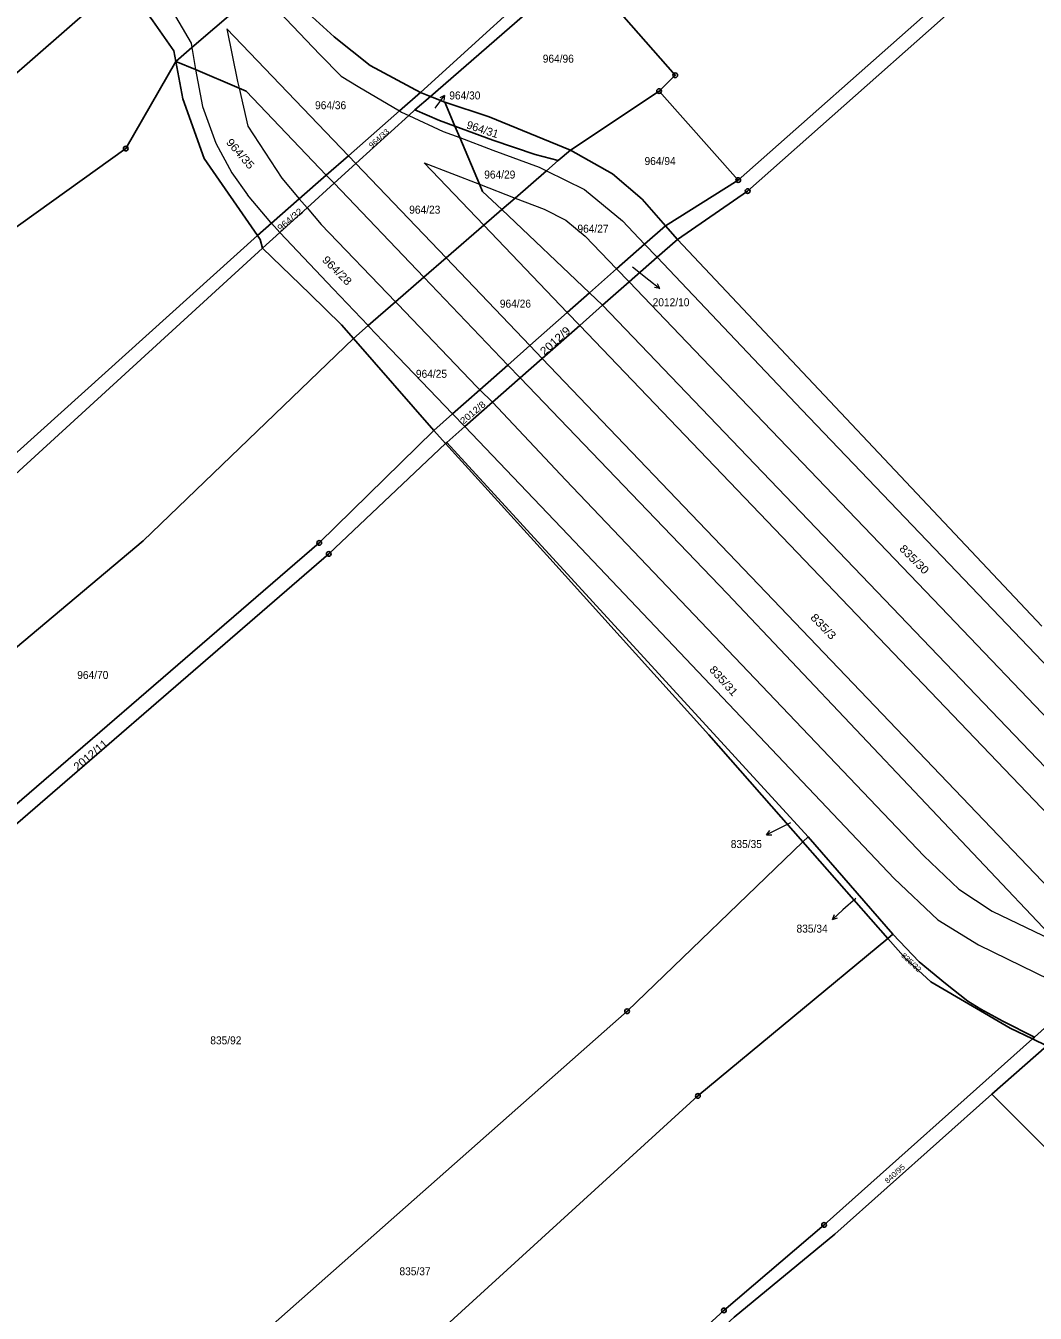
# Model space of a CAD drawing. Extents: x -679733 to -673243, y -1075091 to -1066557.
# Drawn here: x -676093.3 to -675878.9, y -1070489.4 to -1070216 of the extents above; entities that cross this region are included whole.
import ezdxf
from ezdxf.enums import TextEntityAlignment as Align

# ---------------------------------------------------------------- set-up
doc = ezdxf.new("R2010")
doc.units = 0
doc.header["$LTSCALE"] = 0.68
for name, color, linetype, lineweight in [('1', 7, 'Continuous', 25), ('4', 7, 'Continuous', 13), ('7', 7, 'Continuous', 13), ('8', 7, 'Continuous', 25)]:
    doc.layers.add(name, color=color, linetype=linetype, lineweight=lineweight)
doc.layers.add('2', color=7, linetype='Continuous')

msp = doc.modelspace()

# ---------------------------------------------------------------- linework, layer by layer
at = {"layer": '1'}
for p, q in [((-676007.34, -1070231.04), (-675975.65, -1070203.46)), ((-676007.34, -1070231.04), (-676010.69, -1070233.88)), ((-676004.3, -1070232.26), (-676007.34, -1070231.04)), ((-676004.3, -1070232.26), (-676002.16, -1070237.33)), ((-675958.81, -1070229.89), (-675977.66, -1070242.44)), ((-675958.81, -1070229.89), (-675942, -1070248.77)), ((-675992.24, -1070255.05), (-675973.59, -1070272.73)), ((-675970.81, -1070275.37), (-675973.59, -1070272.73)), ((-675988.31, -1070290.76), (-675990.92, -1070288.05)), ((-675927.12, -1070388.22), (-675928.3, -1070389.27)), ((-675928.3, -1070389.27), (-675910.26, -1070409.8)), ((-675909.19, -1070408.93), (-675910.26, -1070409.8)), ((-675879.52, -1070431.13), (-675879.11, -1070430.75))]:
    msp.add_line(p, q, dxfattribs=at)
for points in [[(-675538.19, -1069891.12), (-675573.64, -1069919.1), (-675631.03, -1069969.49), (-675676.95, -1070012.01), (-675762.65, -1070090.6), (-675848.26, -1070168.99), (-675899.11, -1070214.87), (-675940, -1070251.13), (-675954.92, -1070261.4), (-675877.55, -1070343.52)], [(-675586.98, -1069927.72), (-675588.79, -1069929.44), (-675632.28, -1069967.41), (-675685.46, -1070015.37), (-675732.71, -1070060.1), (-675773.29, -1070096.59), (-675850.28, -1070166.64), (-675901.03, -1070212.58), (-675942, -1070248.77), (-675957.47, -1070258.48), (-675954.92, -1070261.4)], [(-675879.46, -1070118.41), (-675948.93, -1070178.24), (-675977.67, -1070201.25), (-676009.51, -1070230.18), (-676007.34, -1070231.04)], [(-676165.56, -1070165.18), (-676103.72, -1070233.35), (-676072.86, -1070206.37)], [(-675975.65, -1070203.46), (-675955.38, -1070226.51), (-675958.81, -1070229.89)], [(-676072.86, -1070206.37), (-676072.21, -1070206.94), (-676070.11, -1070209.78), (-676066.31, -1070214.98), (-676061.85, -1070221.36), (-676061.45, -1070223.57)], [(-676061.45, -1070223.57), (-676058.03, -1070220.62), (-676043.88, -1070208.42), (-676040.83, -1070205.79)], [(-676009.51, -1070230.18), (-676020.15, -1070224.46), (-676027.8, -1070218.34), (-676034.83, -1070211.98), (-676040.83, -1070205.79)], [(-676163.63, -1070307.7), (-676072.1, -1070242.1), (-676061.45, -1070223.57)], [(-676029.5, -1070247.73), (-676046.52, -1070229.89), (-676048.01, -1070229.25), (-676057.24, -1070225.27), (-676061.45, -1070223.57)], [(-676061.45, -1070223.57), (-676059.99, -1070231.52), (-676055.45, -1070244.23), (-676044.12, -1070260.56)], [(-676009.51, -1070230.18), (-676013.97, -1070234.1), (-676024.81, -1070243.62), (-676029.5, -1070247.73)], [(-675977.66, -1070242.44), (-675994.89, -1070235.38), (-676004.3, -1070232.26)], [(-676010.69, -1070233.88), (-676012, -1070235.07), (-676023.23, -1070245.27), (-676027.85, -1070249.46), (-676008.8, -1070269.42)], [(-676002.16, -1070237.33), (-676005.44, -1070236.1), (-676010.69, -1070233.88)], [(-676002.16, -1070237.33), (-675994.13, -1070240.33), (-675985.1, -1070243.38), (-675980.25, -1070244.64)], [(-676002.16, -1070237.33), (-676001.13, -1070239.77), (-675996.94, -1070249.68), (-675996.3, -1070251.2), (-675992.24, -1070255.05)], [(-675957.47, -1070258.48), (-675962.42, -1070252.82), (-675968.69, -1070247.42), (-675977.66, -1070242.44), (-675980.25, -1070244.64)], [(-675980.25, -1070244.64), (-675982.73, -1070246.79), (-675989.4, -1070252.59), (-675992.24, -1070255.05)], [(-676029.5, -1070247.73), (-676035.23, -1070252.76), (-676041.16, -1070257.96), (-676044.12, -1070260.56)], [(-676043.03, -1070263.23), (-676039.34, -1070259.89), (-676033.59, -1070254.67), (-676027.85, -1070249.46), (-676029.5, -1070247.73)], [(-676008.8, -1070269.42), (-676004.06, -1070265.31), (-675996.07, -1070258.37), (-675992.24, -1070255.05)], [(-675973.59, -1070272.73), (-675967.84, -1070267.65), (-675961.88, -1070262.38), (-675957.47, -1070258.48)], [(-676044.12, -1070260.56), (-676104.6, -1070314.97), (-676135.5, -1070339.78), (-676208.95, -1070396.8), (-676235.28, -1070415.17)], [(-676043.03, -1070263.23), (-676043.55, -1070261.38), (-676044.12, -1070260.56)], [(-675954.92, -1070261.4), (-675959.22, -1070265.18), (-675965.18, -1070270.42), (-675970.81, -1070275.37)], [(-676043.03, -1070263.23), (-676102.28, -1070317.37), (-676133.46, -1070342.07), (-676206.69, -1070399.26), (-676232.22, -1070418.57)], [(-676023.75, -1070282.4), (-676026.27, -1070279.54), (-676033, -1070272.93), (-676043.03, -1070263.23)], [(-676008.8, -1070269.42), (-676014.8, -1070274.63), (-676020.62, -1070279.69), (-676023.75, -1070282.4), (-676006.69, -1070301.99)], [(-676006.69, -1070301.99), (-676002.68, -1070298.44), (-675996.86, -1070293.3), (-675990.92, -1070288.05), (-676008.8, -1070269.42)], [(-675990.92, -1070288.05), (-675986.25, -1070283.92), (-675978.32, -1070276.91), (-675973.59, -1070272.73)], [(-675970.81, -1070275.37), (-675975.68, -1070279.66), (-675983.64, -1070286.65), (-675988.31, -1070290.76)], [(-675848.29, -1070403.19), (-675881.74, -1070368.25), (-675970.81, -1070275.37)], [(-676211.22, -1070441.76), (-676168.48, -1070409.51), (-676068.38, -1070325.38), (-676023.75, -1070282.4)], [(-675988.31, -1070290.76), (-675994.2, -1070295.95), (-676000.1, -1070301.13), (-676003.9, -1070304.48)], [(-675870.52, -1070423.07), (-675871.42, -1070420.74), (-675875.53, -1070410.07), (-675876.04, -1070408.74), (-675944.32, -1070336.56), (-675988.31, -1070290.76)], [(-676006.69, -1070301.99), (-676030.99, -1070325.83), (-676114.43, -1070397.75), (-676135.98, -1070415.61), (-676180.39, -1070455.78), (-676191.43, -1070463.58)], [(-676006.69, -1070301.99), (-676004.2, -1070304.74), (-676003.9, -1070304.48)], [(-676188.3, -1070467.03), (-676178.28, -1070458.13), (-676135.34, -1070419.06), (-676112.36, -1070400.18), (-676028.98, -1070328.16), (-676004.2, -1070304.74)], [(-676004.2, -1070304.74), (-675982.68, -1070328.45), (-675948.23, -1070366.55), (-675928.3, -1070389.27)], [(-676003.9, -1070304.48), (-675927.12, -1070388.22), (-675909.19, -1070408.93)], [(-675928.3, -1070389.27), (-675965.61, -1070425.29), (-676071.37, -1070518.77), (-676128.14, -1070569.09)], [(-675910.26, -1070409.8), (-675950.56, -1070443.27), (-676055.85, -1070539.31), (-676116.99, -1070595.01)], [(-675910.26, -1070409.8), (-675906.44, -1070414.13), (-675901.09, -1070419.03), (-675884.23, -1070428.88), (-675879.52, -1070431.13)], [(-675909.19, -1070408.93), (-675903.54, -1070414.78), (-675897.97, -1070419.42), (-675893.24, -1070423.11), (-675890.5, -1070424.81), (-675885.77, -1070427.37), (-675879.11, -1070430.75), (-675870.52, -1070423.07)], [(-676101.73, -1070632.63), (-676078.68, -1070611.06), (-676009.27, -1070547.46), (-675945.04, -1070488.8), (-675923.78, -1070470.66), (-675879.52, -1070431.13)], [(-675888.17, -1070442.92), (-675876.47, -1070432.59), (-675879.52, -1070431.13)], [(-675888.17, -1070442.92), (-675921.52, -1070472.59), (-675942.85, -1070490.23), (-675953.84, -1070500.38), (-676007.11, -1070549.73), (-676062.83, -1070600.6), (-676076.74, -1070613.35), (-676087.42, -1070623.2)], [(-675860.61, -1070441.51), (-675875.85, -1070455.17), (-675888.17, -1070442.92)]]:
    msp.add_lwpolyline(points, dxfattribs=at)
at = {"layer": '4'}
for p, q in [((-676043.88, -1070208.42), (-676030.84, -1070222.12)), ((-676063.4, -1070210.8), (-676058.18, -1070219.73)), ((-676050.61, -1070216.65), (-676048.34, -1070227.83)), ((-676024.81, -1070243.62), (-676050.61, -1070216.65)), ((-676058.18, -1070219.73), (-676058.03, -1070220.62)), ((-676058.03, -1070220.62), (-676057.24, -1070225.27)), ((-676057.24, -1070225.27), (-676055.77, -1070233.16)), ((-676048.34, -1070227.83), (-676048.01, -1070229.25)), ((-676048.01, -1070229.25), (-676046.13, -1070237.31)), ((-676022.75, -1070228.88), (-676013.97, -1070234.1)), ((-676055.77, -1070233.16), (-676052.98, -1070240.94)), ((-676013.97, -1070234.1), (-676013.51, -1070234.37)), ((-676013.51, -1070234.37), (-676012, -1070235.07)), ((-676012, -1070235.07), (-676004.65, -1070238.44)), ((-676046.13, -1070237.31), (-676038.97, -1070248.38)), ((-676004.65, -1070238.44), (-676001.13, -1070239.77)), ((-676001.13, -1070239.77), (-675994.14, -1070242.4)), ((-676052.98, -1070240.94), (-676049.54, -1070247.25)), ((-675994.14, -1070242.4), (-675984.28, -1070246.03)), ((-676023.23, -1070245.27), (-676024.81, -1070243.62)), ((-676004.06, -1070265.31), (-676023.23, -1070245.27)), ((-676008.74, -1070245.14), (-675996.94, -1070249.68)), ((-675996.07, -1070258.37), (-676008.74, -1070245.14)), ((-675984.28, -1070246.03), (-675982.73, -1070246.79)), ((-676049.54, -1070247.25), (-676046.22, -1070251.93)), ((-676038.97, -1070248.38), (-676035.23, -1070252.76)), ((-675982.73, -1070246.79), (-675974.68, -1070250.75)), ((-675996.94, -1070249.68), (-675989.4, -1070252.59)), ((-675974.68, -1070250.75), (-675966.58, -1070257.42)), ((-676041.29, -1070257.82), (-676046.22, -1070251.93)), ((-676035.23, -1070252.76), (-676033.59, -1070254.67)), ((-675989.4, -1070252.59), (-675983.24, -1070254.96)), ((-676033.59, -1070254.67), (-676030.57, -1070258.21)), ((-675983.24, -1070254.96), (-675978.64, -1070257.3)), ((-676041.16, -1070257.96), (-676041.29, -1070257.82)), ((-676041.16, -1070257.96), (-676039.34, -1070259.89)), ((-676030.57, -1070258.21), (-676014.8, -1070274.63)), ((-675978.32, -1070276.91), (-675996.07, -1070258.37)), ((-675978.64, -1070257.3), (-675974.53, -1070260.68)), ((-675966.58, -1070257.42), (-675961.88, -1070262.38)), ((-676039.34, -1070259.89), (-676028.04, -1070271.85)), ((-675974.53, -1070260.68), (-675967.84, -1070267.65)), ((-675961.88, -1070262.38), (-675959.22, -1070265.18)), ((-675986.25, -1070283.92), (-676004.06, -1070265.31)), ((-675959.22, -1070265.18), (-675928.51, -1070297.54)), ((-675967.84, -1070267.65), (-675965.18, -1070270.42)), ((-675965.18, -1070270.42), (-675952.91, -1070283.19)), ((-676028.04, -1070271.85), (-676020.62, -1070279.69)), ((-676014.8, -1070274.63), (-676014.32, -1070275.13)), ((-676014.32, -1070275.13), (-675997.51, -1070292.66)), ((-675975.68, -1070279.66), (-675978.32, -1070276.91)), ((-676020.62, -1070279.69), (-676020.46, -1070279.86)), ((-676020.46, -1070279.86), (-676017.51, -1070282.97)), ((-675929.51, -1070327.87), (-675975.68, -1070279.66)), ((-676017.51, -1070282.97), (-676002.68, -1070298.44)), ((-675983.64, -1070286.65), (-675986.25, -1070283.92)), ((-675952.91, -1070283.19), (-675898.99, -1070339.46)), ((-675937.72, -1070334.65), (-675983.64, -1070286.65)), ((-675997.51, -1070292.66), (-675996.86, -1070293.3)), ((-675996.86, -1070293.3), (-675994.2, -1070295.95)), ((-675994.2, -1070295.95), (-675978.64, -1070312.49)), ((-675928.51, -1070297.54), (-675892.51, -1070335.19)), ((-676002.68, -1070298.44), (-676000.1, -1070301.13)), ((-676000.1, -1070301.13), (-675978.1, -1070324.08)), ((-675978.64, -1070312.49), (-675902.6, -1070392.3)), ((-675978.1, -1070324.08), (-675962.24, -1070340.83)), ((-675853.22, -1070407.6), (-675929.51, -1070327.87)), ((-675861.2, -1070414.73), (-675937.72, -1070334.65)), ((-675892.51, -1070335.19), (-675858.08, -1070371.22)), ((-675962.24, -1070340.83), (-675908.85, -1070397.09)), ((-675898.99, -1070339.46), (-675847.11, -1070393.74)), ((-675902.6, -1070392.3), (-675895.18, -1070399.38)), ((-675908.85, -1070397.09), (-675899.58, -1070405.9)), ((-675895.18, -1070399.38), (-675888.06, -1070404)), ((-675888.06, -1070404), (-675875.53, -1070410.07)), ((-675899.58, -1070405.9), (-675890.97, -1070411.18)), ((-675890.97, -1070411.18), (-675871.42, -1070420.74))]:
    msp.add_line(p, q, dxfattribs=at)
msp.add_lwpolyline([(-676030.84, -1070222.12), (-676026.33, -1070226.69), (-676022.75, -1070228.88)], dxfattribs=at)
at = {"layer": '7'}
for p, q in [((-676004.376, -1070230.802), (-676005.37, -1070231.318)), ((-675958.655, -1070271.808), (-675959.136, -1070270.796)), ((-675935.987, -1070387.786), (-675934.868, -1070387.797)), ((-675922, -1070405.768), (-675920.921, -1070405.47))]:
    msp.add_line(p, q, dxfattribs=at)
for points in [[(-676006.37, -1070233.54), (-676006.14, -1070233.23), (-676004.376, -1070230.802), (-676004.56, -1070231.907)], [(-675964.49, -1070267.22), (-675961.02, -1070269.96), (-675958.655, -1070271.808), (-675959.753, -1070271.586)], [(-675930.89, -1070385.29), (-675933.29, -1070386.47), (-675935.987, -1070387.786), (-675935.307, -1070386.896)], [(-675917.06, -1070401.36), (-675919.77, -1070403.76), (-675922, -1070405.768), (-675921.591, -1070404.726)]]:
    msp.add_lwpolyline(points, dxfattribs=at)
at = {"layer": '8'}
for centre, radius in [((-675955.38, -1070226.5099), 0.5), ((-675955.38, -1070226.5099), 0.0303), ((-675958.81, -1070229.8899), 0.5), ((-675958.81, -1070229.8899), 0.0303), ((-676072.1, -1070242.0999), 0.5), ((-676072.1, -1070242.0999), 0.0303), ((-675942, -1070248.7699), 0.5), ((-675942, -1070248.7699), 0.0303), ((-675940, -1070251.1299), 0.5), ((-675940, -1070251.1299), 0.0303), ((-676030.99, -1070325.8299), 0.5), ((-676030.99, -1070325.8299), 0.0303), ((-676028.98, -1070328.1599), 0.5), ((-676028.98, -1070328.1599), 0.0303), ((-675965.61, -1070425.2899), 0.5), ((-675965.61, -1070425.2899), 0.0303), ((-675950.56, -1070443.2699), 0.5), ((-675950.56, -1070443.2699), 0.0303), ((-675923.78, -1070470.6599), 0.5), ((-675923.78, -1070470.6599), 0.0303), ((-675945.04, -1070488.7999), 0.5), ((-675945.04, -1070488.7999), 0.0303)]:
    msp.add_circle(centre, radius, dxfattribs=at)

# ---------------------------------------------------------------- texts
at = {"layer": '2', "width": 0.95}
msp.add_text('964/96', height=1.7, dxfattribs=at).set_placement((-675980.219, -1070223.85), align=Align.CENTER)
for s, p in [('964/36', (-676031.88, -1070233.739)), ('964/30', (-676003.37, -1070231.66)), ('964/94', (-675961.9, -1070245.59)), ('964/29', (-675995.95, -1070248.46)), ('964/23', (-676011.88, -1070255.91)), ('964/27', (-675976.15, -1070259.95)), ('964/26', (-675992.63, -1070275.87)), ('2012/10', (-675960.18, -1070275.573)), ('964/25', (-676010.46, -1070290.769)), ('964/70', (-676082.39, -1070354.72)), ('835/92', (-676054.13, -1070432.31)), ('835/37', (-676013.95, -1070481.35))]:
    msp.add_text(s, height=1.7, dxfattribs=at).set_placement(p)
at = {"layer": '2'}
for s, height, rotation, width, p in [('964/33', 1.14, 42, 1.1, (-676019.838, -1070242.053)), ('964/35', 1.7, 311, 1.1, (-676050.891, -1070240.857)), ('964/32', 1.4, 40, 1.1, (-676039.17, -1070259.726)), ('964/28', 1.7, 315, 1.1, (-676030.511, -1070265.891)), ('2012/9', 1.7, 42, 1.1, (-675983.161, -1070286.091)), ('2012/8', 1.4, 40, 1.1, (-676000.34, -1070300.696)), ('835/30', 1.7, 315, 1.1, (-675907.921, -1070327.221)), ('835/3', 1.7, 314, 1.15, (-675926.801, -1070341.81)), ('835/31', 1.7, 312, 1.1, (-675948.291, -1070352.848)), ('2012/11', 1.7, 40, 1.05, (-676082.303, -1070374.281)), ('840/95', 1.14, 42, 1.1, (-675910.278, -1070461.933))]:
    msp.add_text(s, height=height, rotation=rotation, dxfattribs=dict(at, width=width)).set_placement(p)
msp.add_text('964/31', height=1.7, rotation=342, dxfattribs=at).set_placement((-675999.862, -1070237.758))
at = {"layer": '2', "width": 0.95}
for s, p in [('835/35', (-675936.98, -1070390.623)), ('835/34', (-675923.01, -1070408.583))]:
    msp.add_text(s, height=1.7, dxfattribs=at).set_placement(p, align=Align.RIGHT)
at = {"layer": '2', "width": 1.1}
msp.add_text('835/32', height=1.14, rotation=317, dxfattribs=at).set_placement((-675905.6187, -1070415.3384), align=Align.CENTER)

doc.saveas('drawing.dxf')
